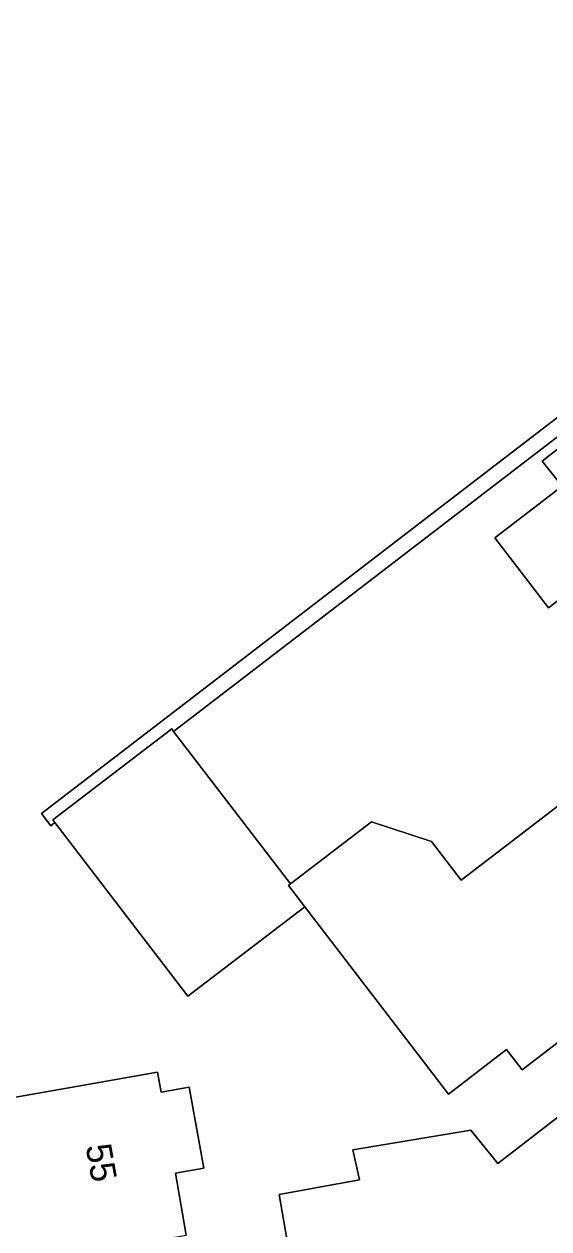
# Model space of a CAD drawing. Extents: x 162879 to 165540, y 384011 to 385181.
# Drawn here: x 164285.23 to 164305.79, y 384298.69 to 384345.93 of the extents above; entities that cross this region are included whole.
import ezdxf

# ---------------------------------------------------------------- set-up
doc = ezdxf.new("R2010")
doc.units = 0
for name, color, linetype in [('IMGEO_Erf', 7, 'Continuous'), ('IMGEO_Groenvoorziening', 7, 'Continuous'), ('IMGEO_Haag', 7, 'Continuous'), ('IMGEO_Pand', 7, 'Continuous'), ('IMGEO_Pand_nummerreeks', 7, 'Continuous'), ('IMGEO_Voetpad_open', 7, 'Continuous')]:
    doc.layers.add(name, color=color, linetype=linetype)

msp = doc.modelspace()

# ---------------------------------------------------------------- linework, layer by layer
at = {"layer": 'IMGEO_Erf'}
for points in [[(164306.828, 384306.526), (164304.74, 384304.928), (164304.133, 384305.723), (164301.855, 384303.979), (164296.232, 384311.324), (164291.652, 384307.819), (164286.44, 384314.628), (164286.275, 384314.501), (164285.91, 384314.977), (164318.801, 384340.237)], [(164297.346, 384287.817), (164295.22, 384300.04), (164298.369, 384300.62), (164298.113, 384301.79), (164302.735, 384302.564), (164303.789, 384301.256), (164335.046, 384325.415), (164340.489, 384326.395), (164337.866, 384340.464)], [(164319.164, 384339.759), (164291.093, 384318.201), (164295.673, 384312.219), (164298.85, 384314.649), (164301.197, 384313.88), (164302.352, 384312.371), (164307.499, 384316.312)], [(164308.644, 384325.236), (164305.78, 384323.043), (164303.678, 384325.789), (164306.314, 384327.807), (164305.529, 384328.793), (164319.305, 384339.573)], [(164270.198, 384298.357), (164279.159, 384299.942), (164278.658, 384302.776), (164282.557, 384303.466), (164282.548, 384303.515), (164282.804, 384303.56), (164282.817, 384303.491), (164290.458, 384304.843), (164290.597, 384304.054), (164291.704, 384304.252), (164292.271, 384301.071), (164291.159, 384300.88), (164291.589, 384298.449)]]:
    msp.add_lwpolyline(points, dxfattribs=at)
at = {"layer": 'IMGEO_Groenvoorziening'}
msp.add_lwpolyline([(164291.019, 384318.297), (164291.093, 384318.201), (164319.164, 384339.759), (164318.942, 384340.051), (164318.801, 384340.237), (164285.91, 384314.977), (164286.275, 384314.501), (164286.44, 384314.628), (164286.361, 384314.731)], close=True, dxfattribs=at)
at = {"layer": 'IMGEO_Haag'}
msp.add_lwpolyline([(164319.164, 384339.759), (164318.942, 384340.051), (164318.801, 384340.237), (164285.91, 384314.977), (164286.275, 384314.501), (164286.44, 384314.628), (164286.361, 384314.731), (164291.019, 384318.297), (164291.093, 384318.201)], close=True, dxfattribs=at)
at = {"layer": 'IMGEO_Pand'}
for points in [[(164306.541, 384327.981), (164306.314, 384327.807), (164303.678, 384325.789), (164305.78, 384323.043), (164308.644, 384325.236)], [(164291.093, 384318.201), (164291.019, 384318.297), (164286.361, 384314.731), (164286.44, 384314.628), (164291.652, 384307.819), (164296.232, 384311.324), (164295.728, 384311.982), (164295.593, 384312.158), (164295.673, 384312.219)], [(164312.164, 384310.221), (164307.499, 384316.312), (164302.352, 384312.371), (164301.197, 384313.88), (164298.85, 384314.649), (164295.673, 384312.219), (164295.593, 384312.158), (164295.728, 384311.982), (164296.232, 384311.324), (164301.855, 384303.979), (164304.133, 384305.723), (164304.74, 384304.928), (164306.828, 384306.526), (164307.016, 384306.279)], [(164291.704, 384304.252), (164290.597, 384304.054), (164290.458, 384304.843), (164282.817, 384303.491), (164282.804, 384303.56), (164282.548, 384303.515), (164282.557, 384303.466), (164278.658, 384302.776), (164279.159, 384299.942), (164270.198, 384298.357), (164270.831, 384294.777), (164283.929, 384297.094), (164291.589, 384298.449), (164291.159, 384300.88), (164292.271, 384301.071)]]:
    msp.add_lwpolyline(points, close=True, dxfattribs=at)
at = {"layer": 'IMGEO_Voetpad_open'}
msp.add_lwpolyline([(164319.149, 384337.633), (164319.036, 384337.781), (164328.827, 384345.442), (164327.439, 384345.929), (164327.179, 384345.735), (164325.754, 384344.673), (164319.305, 384339.573), (164305.529, 384328.793), (164306.314, 384327.807), (164306.541, 384327.981), (164308.924, 384329.805), (164313.973, 384333.67), (164316.602, 384335.683)], close=True, dxfattribs=at)
msp.add_lwpolyline([(164342.985, 384322.286), (164342.391, 384326.737), (164340.489, 384326.395), (164335.046, 384325.415), (164303.789, 384301.256), (164302.735, 384302.564), (164298.113, 384301.79), (164298.369, 384300.62), (164295.22, 384300.04), (164297.346, 384287.817), (164300.342, 384288.293)], dxfattribs=at)

# ---------------------------------------------------------------- texts
at = {"layer": 'IMGEO_Pand_nummerreeks'}
msp.add_text('55', height=1, rotation=280.0323, dxfattribs=at).set_placement((164287.641, 384301.94))

doc.saveas('drawing.dxf')
